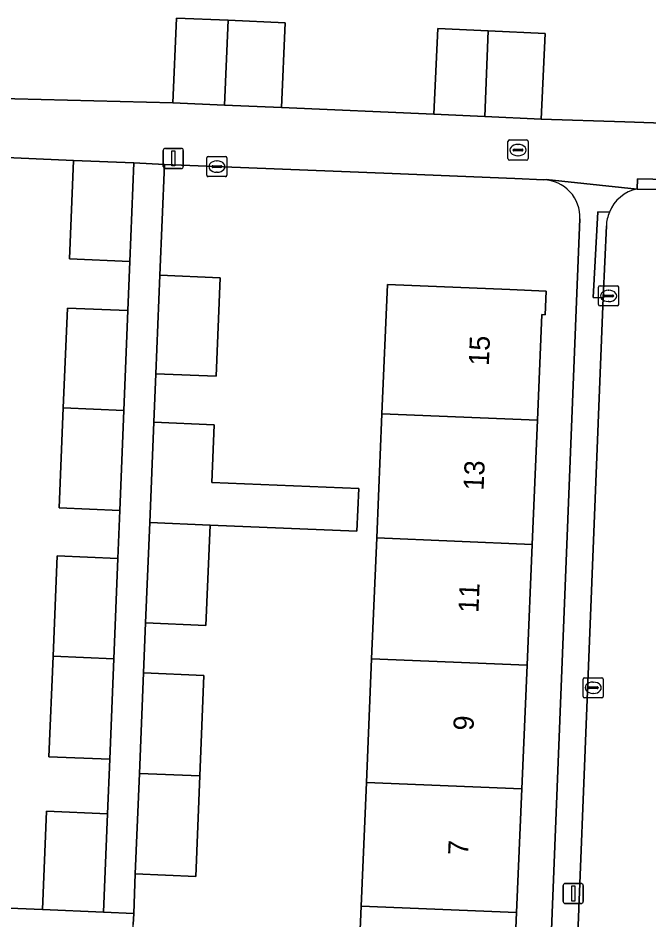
# Model space of a CAD drawing. Extents: x 161354 to 162026, y 386504 to 387460.
# Drawn here: x 161657.32 to 161688.63, y 387344.94 to 387389.69 of the extents above; entities that cross this region are included whole.
import ezdxf

# ---------------------------------------------------------------- set-up
doc = ezdxf.new("R2010")
doc.units = 0
for name, color, linetype in [('IMGEO_Brandkraan', 7, 'Continuous'), ('IMGEO_Erf', 7, 'Continuous'), ('IMGEO_Kolk', 7, 'Continuous'), ('IMGEO_Lichtmast', 7, 'Continuous'), ('IMGEO_Pand', 7, 'Continuous'), ('IMGEO_Pand_nummerreeks', 7, 'Continuous'), ('IMGEO_Rijbaan_lokaal_open', 7, 'Continuous'), ('IMGEO_Voetpad_open', 7, 'Continuous')]:
    doc.layers.add(name, color=color, linetype=linetype)

msp = doc.modelspace()

# ---------------------------------------------------------------- linework, layer by layer
at = {"layer": 'IMGEO_Brandkraan'}
for p, q in [((161681.635, 387382.718), (161681.635, 387383.57)), ((161681.71, 387383.644), (161682.562, 387383.644)), ((161682.123, 387383.424), (161682.148, 387383.424)), ((161682.636, 387383.57), (161682.636, 387382.718)), ((161681.894, 387383.138), (161681.894, 387383.15)), ((161682.332, 387383.101), (161681.934, 387383.101)), ((161681.937, 387383.187), (161682.335, 387383.187)), ((161682.378, 387383.15), (161682.378, 387383.138)), ((161682.562, 387382.644), (161681.71, 387382.644)), ((161682.146, 387382.864), (161682.121, 387382.864))]:
    msp.add_line(p, q, dxfattribs=at)
for points in [[(161681.635, 387382.718), (161681.635, 387383.57)], [(161681.71, 387383.644), (161682.562, 387383.644)], [(161682.636, 387383.57), (161682.636, 387382.718)], [(161682.562, 387382.644), (161681.71, 387382.644)]]:
    msp.add_lwpolyline(points, dxfattribs=at)
for centre, radius, start, end in [((161681.712, 387383.568), 0.0765, 91.552, 178.448), ((161681.712, 387383.568), 0.0765, 91.552, 178.448), ((161682.56, 387383.568), 0.0765, 1.552, 88.448), ((161682.56, 387383.568), 0.0765, 1.552, 88.448), ((161681.934, 387383.147), 0.0403, 85.8775, 175.7526), ((161681.931, 387383.137), 0.0366, 178.938, 274.7102), ((161682.335, 387383.144), 0.043, 264.8664, 352.4533), ((161682.339, 387383.149), 0.0386, 1.7309, 96.639), ((161681.712, 387382.72), 0.0765, 181.552, 268.448), ((161681.712, 387382.72), 0.0765, 181.552, 268.448), ((161682.56, 387382.72), 0.0765, 271.552, 358.448), ((161682.56, 387382.72), 0.0765, 271.552, 358.448)]:
    msp.add_arc(centre, radius, start, end, dxfattribs=at)
for centre, major_axis, ratio, start_param, end_param in [((161682.122, 387383.144), (-0.387, 0.002), 0.722429, 4.712389, 7.853982), ((161682.147, 387383.144), (-0.39, 0.002), 0.717154, 1.570796, 4.712389)]:
    msp.add_ellipse(centre, major_axis=major_axis, ratio=ratio, start_param=start_param, end_param=end_param, dxfattribs=at)
at = {"layer": 'IMGEO_Erf'}
for points in [[(161655.843, 387385.725), (161665.004, 387385.486), (161665.185, 387389.694), (161667.746, 387389.584), (161670.581, 387389.462), (161670.4, 387385.254), (161677.965, 387384.919), (161678.158, 387389.176), (161680.657, 387389.063), (161683.48, 387388.935), (161683.287, 387384.678), (161687.439, 387384.537), (161690.767, 387384.424)], [(161683.411, 387381.669), (161681.981, 387381.727), (161675.885, 387381.972), (161664.584, 387382.427), (161664.359, 387376.933), (161667.356, 387376.81), (161667.156, 387371.92), (161664.159, 387372.042), (161664.06, 387369.636), (161667.057, 387369.513), (161666.939, 387366.644), (161674.23, 387366.341), (161674.143, 387364.237), (161666.853, 387364.534), (161666.65, 387359.558), (161663.652, 387359.681), (161663.55, 387357.198), (161666.548, 387357.075), (161666.344, 387352.086), (161666.139, 387347.101), (161663.142, 387347.223), (161663.061, 387345.253), (161663.039, 387344.718)], [(161685.062, 387376.044), (161685.21, 387379.73)], [(161682.979, 387324.085), (161685.062, 387376.044)]]:
    msp.add_lwpolyline(points, dxfattribs=at)
for points in [[(161662.375, 387365.261), (161659.362, 387365.385), (161659.566, 387370.348), (161659.77, 387375.304), (161662.778, 387375.18), (161662.877, 387377.617), (161659.871, 387377.741), (161660.072, 387382.623), (161651.905, 387382.995), (161651.641, 387376.49), (161651.386, 387370.188), (161651.142, 387364.196), (161650.891, 387358.005), (161650.645, 387351.936), (161650.396, 387345.792), (161658.542, 387345.464), (161658.743, 387350.337), (161661.764, 387350.213), (161661.874, 387352.918), (161658.854, 387353.042), (161659.059, 387358.027), (161659.264, 387363.003), (161662.278, 387362.879)], [(161674.87, 387357.903), (161675.123, 387363.897), (161675.382, 387370.057), (161675.653, 387376.473), (161681.734, 387376.216), (161683.532, 387376.14), (161683.482, 387374.97), (161683.316, 387374.977), (161683.095, 387369.732), (161682.835, 387363.572), (161682.582, 387357.578), (161682.323, 387351.441), (161682.064, 387345.304), (161681.802, 387339.085), (161681.547, 387333.031), (161681.297, 387327.109), (161681.644, 387327.094), (161681.624, 387326.629), (161673.565, 387326.969), (161673.834, 387333.356), (161674.09, 387339.41), (161674.352, 387345.629), (161674.611, 387351.766)]]:
    msp.add_lwpolyline(points, close=True, dxfattribs=at)
msp.add_arc((161683.346, 387379.805), 1.865, 357.7051, 88.0051, dxfattribs=at)
at = {"layer": 'IMGEO_Kolk'}
for p, q in [((161666.69, 387381.897), (161666.69, 387382.749)), ((161666.765, 387382.823), (161667.617, 387382.823)), ((161667.178, 387382.603), (161667.203, 387382.603)), ((161667.691, 387382.749), (161667.691, 387381.897)), ((161666.949, 387382.317), (161666.949, 387382.329)), ((161667.387, 387382.28), (161666.989, 387382.28)), ((161666.992, 387382.366), (161667.39, 387382.366)), ((161667.433, 387382.329), (161667.433, 387382.317)), ((161667.617, 387381.823), (161666.765, 387381.823)), ((161667.201, 387382.043), (161667.176, 387382.043)), ((161686.129, 387375.48), (161686.129, 387376.332)), ((161686.204, 387376.406), (161687.056, 387376.406)), ((161687.13, 387376.332), (161687.13, 387375.48)), ((161686.388, 387375.9), (161686.388, 387375.912)), ((161686.826, 387375.863), (161686.428, 387375.863)), ((161686.431, 387375.949), (161686.829, 387375.949)), ((161686.617, 387376.186), (161686.642, 387376.186)), ((161686.872, 387375.912), (161686.872, 387375.9)), ((161687.056, 387375.406), (161686.204, 387375.406)), ((161686.64, 387375.626), (161686.615, 387375.626)), ((161685.367, 387356.035), (161685.367, 387356.887)), ((161685.442, 387356.961), (161686.294, 387356.961)), ((161685.855, 387356.741), (161685.88, 387356.741)), ((161686.368, 387356.887), (161686.368, 387356.035)), ((161685.626, 387356.455), (161685.626, 387356.467)), ((161686.064, 387356.418), (161685.666, 387356.418)), ((161685.669, 387356.504), (161686.067, 387356.504)), ((161685.878, 387356.181), (161685.853, 387356.181)), ((161686.11, 387356.467), (161686.11, 387356.455)), ((161686.294, 387355.961), (161685.442, 387355.961))]:
    msp.add_line(p, q, dxfattribs=at)
for points in [[(161666.69, 387381.897), (161666.69, 387382.749)], [(161666.765, 387382.823), (161667.617, 387382.823)], [(161667.691, 387382.749), (161667.691, 387381.897)], [(161667.617, 387381.823), (161666.765, 387381.823)], [(161686.129, 387375.48), (161686.129, 387376.332)], [(161686.204, 387376.406), (161687.056, 387376.406)], [(161687.13, 387376.332), (161687.13, 387375.48)], [(161687.056, 387375.406), (161686.204, 387375.406)], [(161685.367, 387356.035), (161685.367, 387356.887)], [(161685.442, 387356.961), (161686.294, 387356.961)], [(161686.368, 387356.887), (161686.368, 387356.035)], [(161686.294, 387355.961), (161685.442, 387355.961)]]:
    msp.add_lwpolyline(points, dxfattribs=at)
for centre, radius, start, end in [((161666.767, 387382.747), 0.0765, 91.552, 178.448), ((161666.767, 387382.747), 0.0765, 91.552, 178.448), ((161667.615, 387382.747), 0.0765, 1.552, 88.448), ((161667.615, 387382.747), 0.0765, 1.552, 88.448), ((161666.989, 387382.326), 0.0403, 85.8775, 175.7526), ((161666.986, 387382.316), 0.0366, 178.938, 274.7102), ((161667.39, 387382.323), 0.043, 264.8664, 352.4533), ((161667.394, 387382.328), 0.0386, 1.7309, 96.639), ((161666.767, 387381.899), 0.0765, 181.552, 268.448), ((161666.767, 387381.899), 0.0765, 181.552, 268.448), ((161667.615, 387381.899), 0.0765, 271.552, 358.448), ((161667.615, 387381.899), 0.0765, 271.552, 358.448), ((161686.206, 387376.33), 0.0765, 91.552, 178.448), ((161686.206, 387376.33), 0.0765, 91.552, 178.448), ((161687.054, 387376.33), 0.0765, 1.552, 88.448), ((161687.054, 387376.33), 0.0765, 1.552, 88.448), ((161686.428, 387375.909), 0.0403, 85.8775, 175.7526), ((161686.425, 387375.899), 0.0366, 178.938, 274.7102), ((161686.829, 387375.906), 0.043, 264.8664, 352.4533), ((161686.833, 387375.911), 0.0386, 1.7309, 96.639), ((161686.206, 387375.482), 0.0765, 181.552, 268.448), ((161686.206, 387375.482), 0.0765, 181.552, 268.448), ((161687.054, 387375.482), 0.0765, 271.552, 358.448), ((161687.054, 387375.482), 0.0765, 271.552, 358.448), ((161685.444, 387356.885), 0.0765, 91.552, 178.448), ((161685.444, 387356.885), 0.0765, 91.552, 178.448), ((161686.292, 387356.885), 0.0765, 1.552, 88.448), ((161686.292, 387356.885), 0.0765, 1.552, 88.448), ((161685.666, 387356.464), 0.0403, 85.8775, 175.7526), ((161685.663, 387356.454), 0.0366, 178.938, 274.7102), ((161686.067, 387356.461), 0.043, 264.8664, 352.4533), ((161686.071, 387356.466), 0.0386, 1.7309, 96.639), ((161685.444, 387356.037), 0.0765, 181.552, 268.448), ((161685.444, 387356.037), 0.0765, 181.552, 268.448), ((161686.292, 387356.037), 0.0765, 271.552, 358.448), ((161686.292, 387356.037), 0.0765, 271.552, 358.448)]:
    msp.add_arc(centre, radius, start, end, dxfattribs=at)
for centre, major_axis, ratio, start_param, end_param in [((161667.177, 387382.323), (-0.387, 0.002), 0.722429, 4.712389, 7.853982), ((161667.202, 387382.323), (-0.39, 0.002), 0.717154, 1.570796, 4.712389), ((161686.616, 387375.906), (-0.387, 0.002), 0.722429, 4.712389, 7.853982), ((161686.641, 387375.906), (-0.39, 0.002), 0.717154, 1.570796, 4.712389), ((161685.854, 387356.461), (-0.387, 0.002), 0.722429, 4.712389, 7.853982), ((161685.879, 387356.461), (-0.39, 0.002), 0.717154, 1.570796, 4.712389)]:
    msp.add_ellipse(centre, major_axis=major_axis, ratio=ratio, start_param=start_param, end_param=end_param, dxfattribs=at)
at = {"layer": 'IMGEO_Lichtmast'}
for p, q in [((161664.533, 387382.327), (161664.533, 387383.127)), ((161664.533, 387383.127), (161664.533, 387382.327)), ((161664.633, 387383.227), (161665.423, 387383.227)), ((161665.423, 387383.227), (161664.633, 387383.227)), ((161665.523, 387383.127), (161665.523, 387382.327)), ((161665.523, 387382.327), (161665.523, 387383.127)), ((161665.423, 387382.227), (161664.633, 387382.227)), ((161664.633, 387382.227), (161665.423, 387382.227)), ((161684.481, 387346.752), (161685.271, 387346.752)), ((161685.271, 387346.752), (161684.481, 387346.752)), ((161684.381, 387345.852), (161684.381, 387346.652)), ((161684.381, 387346.652), (161684.381, 387345.852)), ((161685.371, 387346.652), (161685.371, 387345.852)), ((161685.371, 387345.852), (161685.371, 387346.652)), ((161685.271, 387345.752), (161684.481, 387345.752)), ((161684.481, 387345.752), (161685.271, 387345.752))]:
    msp.add_line(p, q, dxfattribs=at)
for points in [[(161664.953, 387383.102), (161665.103, 387383.102), (161665.103, 387382.352), (161664.953, 387382.352), (161664.953, 387383.102)], [(161684.801, 387346.627), (161684.951, 387346.627), (161684.951, 387345.877), (161684.801, 387345.877), (161684.801, 387346.627)]]:
    msp.add_lwpolyline(points, dxfattribs=at)
for centre, start, end in [((161664.633, 387383.127), 90, 180), ((161664.633, 387383.127), 90, 180), ((161665.423, 387383.127), 0, 90), ((161665.423, 387383.127), 360, 90), ((161664.633, 387382.327), 180, 270), ((161664.633, 387382.327), 180, 270), ((161665.423, 387382.327), 270, 0), ((161665.423, 387382.327), 270, 0), ((161684.481, 387346.652), 90, 180), ((161684.481, 387346.652), 90, 180), ((161685.271, 387346.652), 0, 90), ((161685.271, 387346.652), 360, 90), ((161684.481, 387345.852), 180, 270), ((161684.481, 387345.852), 180, 270), ((161685.271, 387345.852), 270, 0), ((161685.271, 387345.852), 270, 0)]:
    msp.add_arc(centre, 0.1, start, end, dxfattribs=at)
at = {"layer": 'IMGEO_Pand'}
for points in [[(161667.576, 387385.375), (161667.746, 387389.584), (161665.185, 387389.694), (161665.004, 387385.486)], [(161670.4, 387385.254), (161670.581, 387389.462), (161667.746, 387389.584), (161667.576, 387385.375)], [(161680.485, 387384.805), (161680.657, 387389.063), (161678.158, 387389.176), (161677.965, 387384.919)], [(161683.287, 387384.678), (161683.48, 387388.935), (161680.657, 387389.063), (161680.485, 387384.805)], [(161663.075, 387382.504), (161660.072, 387382.623), (161659.871, 387377.741), (161662.877, 387377.617)], [(161664.359, 387376.933), (161664.159, 387372.042), (161667.156, 387371.92), (161667.356, 387376.81)], [(161683.316, 387374.977), (161683.482, 387374.97), (161683.532, 387376.14), (161681.734, 387376.216), (161675.653, 387376.473), (161675.382, 387370.057), (161683.095, 387369.732)], [(161662.778, 387375.18), (161659.77, 387375.304), (161659.566, 387370.348), (161662.576, 387370.224)], [(161662.576, 387370.224), (161659.566, 387370.348), (161659.362, 387365.385), (161662.375, 387365.261)], [(161682.835, 387363.572), (161683.095, 387369.732), (161675.382, 387370.057), (161675.123, 387363.897)], [(161674.23, 387366.341), (161666.939, 387366.644), (161667.057, 387369.513), (161664.06, 387369.636), (161663.856, 387364.657), (161666.853, 387364.534), (161674.143, 387364.237)], [(161666.853, 387364.534), (161663.856, 387364.657), (161663.652, 387359.681), (161666.65, 387359.558)], [(161675.123, 387363.897), (161674.87, 387357.903), (161682.582, 387357.578), (161682.835, 387363.572)], [(161662.278, 387362.879), (161659.264, 387363.003), (161659.059, 387358.027), (161662.076, 387357.903)], [(161662.076, 387357.903), (161659.059, 387358.027), (161658.854, 387353.042), (161661.874, 387352.918)], [(161674.87, 387357.903), (161674.611, 387351.766), (161682.323, 387351.441), (161682.582, 387357.578)], [(161663.55, 387357.198), (161663.346, 387352.209), (161666.344, 387352.086), (161666.548, 387357.075)], [(161666.344, 387352.086), (161663.346, 387352.209), (161663.142, 387347.223), (161666.139, 387347.101)], [(161682.064, 387345.304), (161682.323, 387351.441), (161674.611, 387351.766), (161674.352, 387345.629)], [(161661.764, 387350.213), (161658.743, 387350.337), (161658.542, 387345.464), (161661.565, 387345.323)], [(161674.352, 387345.629), (161674.09, 387339.41), (161681.802, 387339.085), (161682.064, 387345.304)]]:
    msp.add_lwpolyline(points, close=True, dxfattribs=at)
at = {"layer": 'IMGEO_Rijbaan_lokaal_open'}
for points in [[(161700.085, 387380.803), (161691.84, 387381.135), (161688.053, 387381.209)], [(161686.519, 387379.387), (161686.356, 387375.816), (161684.258, 387323.082), (161682.942, 387323.144), (161682.928, 387322.604), (161682.635, 387317.904), (161682.667, 387316.174), (161683.979, 387316.118), (161683.499, 387304.784), (161683.277, 387296.896), (161683.26, 387295.867), (161688.221, 387295.718), (161688.277, 387296.793), (161688.52, 387305.232), (161690.025, 387342.43)]]:
    msp.add_lwpolyline(points, dxfattribs=at)
for centre, radius, start, end in [((161688.39, 387379.409), 1.832, 100.6155, 159.3062), ((161688.203, 387379.343), 1.684, 154.9374, 178.4861)]:
    msp.add_arc(centre, radius, start, end, dxfattribs=at)
at = {"layer": 'IMGEO_Voetpad_open'}
for points in [[(161690.767, 387384.424), (161687.439, 387384.537), (161683.287, 387384.678), (161680.485, 387384.805), (161677.965, 387384.919), (161670.4, 387385.254), (161667.576, 387385.375), (161665.004, 387385.486), (161655.843, 387385.725)], [(161651.905, 387382.995), (161660.072, 387382.623), (161663.075, 387382.504), (161664.584, 387382.427), (161675.885, 387381.972), (161681.981, 387381.727), (161683.411, 387381.669), (161683.527, 387381.677), (161688.053, 387381.209), (161688.073, 387381.708), (161691.86, 387381.634)], [(161688.053, 387381.209), (161683.527, 387381.677), (161683.411, 387381.669)], [(161686.677, 387380.056), (161686.098, 387380.084), (161685.86, 387375.835), (161686.356, 387375.816), (161686.519, 387379.387)], [(161686.356, 387375.816), (161685.86, 387375.835), (161686.098, 387380.084), (161686.677, 387380.056)], [(161685.21, 387379.73), (161685.062, 387376.044), (161682.979, 387324.085), (161682.942, 387323.144), (161684.258, 387323.082), (161686.356, 387375.816)], [(161682.979, 387324.085), (161663.048, 387324.896), (161663.152, 387327.452), (161662.333, 387327.485), (161662.534, 387332.395), (161662.632, 387334.786), (161662.836, 387339.752), (161663.039, 387344.718), (161663.061, 387345.253), (161661.565, 387345.323), (161658.542, 387345.464), (161650.396, 387345.792), (161645.709, 387345.989), (161645.629, 387343.437), (161647.084, 387343.385), (161653.093, 387343.146), (161653.082, 387342.865), (161661.228, 387342.548), (161660.522, 387325.339)]]:
    msp.add_lwpolyline(points, dxfattribs=at)
for points in [[(161663.856, 387364.657), (161664.06, 387369.636), (161664.159, 387372.042), (161664.359, 387376.933), (161664.584, 387382.427), (161663.075, 387382.504), (161662.877, 387377.617), (161662.778, 387375.18), (161662.576, 387370.224), (161662.375, 387365.261), (161662.278, 387362.879), (161662.076, 387357.903), (161661.874, 387352.918), (161661.764, 387350.213), (161661.565, 387345.323), (161663.061, 387345.253), (161663.142, 387347.223), (161663.346, 387352.209), (161663.55, 387357.198), (161663.652, 387359.681)], [(161691.86, 387381.634), (161688.073, 387381.708), (161688.053, 387381.209), (161691.84, 387381.135)]]:
    msp.add_lwpolyline(points, close=True, dxfattribs=at)
for centre, radius, start, end in [((161683.346, 387379.805), 1.865, 357.7051, 88.0051), ((161688.39, 387379.409), 1.832, 100.6155, 159.3062), ((161688.203, 387379.343), 1.684, 154.9374, 178.4861)]:
    msp.add_arc(centre, radius, start, end, dxfattribs=at)

# ---------------------------------------------------------------- texts
at = {"layer": 'IMGEO_Pand_nummerreeks'}
for s, p in [('15', (161680.686, 387372.425)), ('13', (161680.425, 387366.237)), ('11', (161680.169, 387360.162)), ('9', (161679.922, 387354.321)), ('7', (161679.661, 387348.133))]:
    msp.add_text(s, height=1, rotation=87.5848, dxfattribs=at).set_placement(p)

doc.saveas('drawing.dxf')
